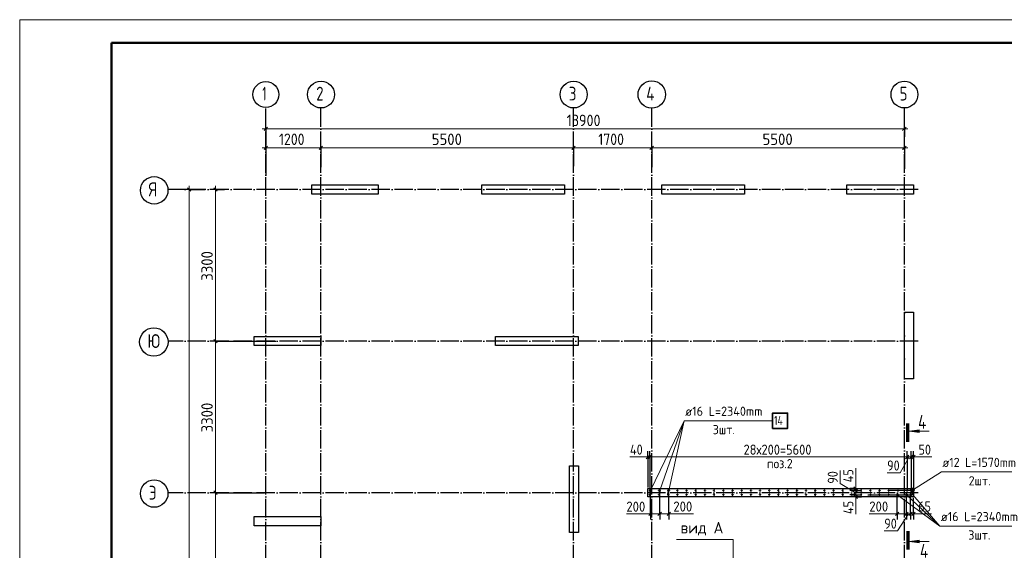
# Model space of a CAD drawing. Header units: millimetres. Extents: x -49773 to 2322955, y -3321 to 58485.
# Tile 348 of 580: x 1284062 to 1305494, y 44530 to 56079. Entities that reach past the tile are written whole.
import ezdxf

# ---------------------------------------------------------------- set-up
doc = ezdxf.new("R2010")
doc.units = ezdxf.units.MM
for name, pattern in [('______11', [500, 400, -50, 0, -50]), ('______3', [500, 400, -100]), ('______5', [1100, 800, -100, 100, -100])]:
    doc.linetypes.add(name, pattern=pattern)
for name, color, linetype, lineweight in [('Standard', 7, 'Continuous', 25), ('Арм.стержн. вертикальными 1', 22, 'Continuous', 35), ('Арм.стержн.горизонт. 2', 202, 'Continuous', 35), ('Балка_ общее', 7, '______3', 13), ('Обозначение разреза_ общее', 7, 'Continuous', 25), ('Размерная линия_ общее', 7, 'Continuous', 13), ('Стена_ общее', 7, 'Continuous', 35)]:
    doc.layers.add(name, color=color, linetype=linetype, lineweight=lineweight)
doc.layers.add('Арм.стержн. вертикальными 2', color=7, linetype='Continuous', lineweight=35, true_color=0x006e00)
doc.layers.add('Осевая линия_ общее', color=7, linetype='______5', lineweight=13, true_color=0xa0a0a0)
doc.styles.add('ISOCPEUR', font='txt')

msp = doc.modelspace()

# ---------------------------------------------------------------- hatches: boundary and pattern name
at = {"layer": 'Арм.стержн.горизонт. 2', "linetype": 'Continuous', "lineweight": 13, "transparency": 33554687}
for points in [[(1303517.2, 45801.9), (1303469.6, 45878.2), (1303453.8, 45861)], [(1303517.2, 45801.9), (1303469.6, 45878.2), (1303453.8, 45861)], [(1303533, 45819.1), (1303492, 45884.8), (1303469.6, 45878.2)], [(1303533, 45819.1), (1303492, 45884.8), (1303469.6, 45878.2)], [(1303533, 45819.1), (1303469.6, 45878.2), (1303517.2, 45801.9)], [(1303533, 45819.1), (1303469.6, 45878.2), (1303517.2, 45801.9)], [(1303538.2, 45841.5), (1303514.3, 45879.6), (1303492, 45884.8)], [(1303538.2, 45841.5), (1303492, 45884.8), (1303533, 45819.1)], [(1303538.2, 45841.5), (1303514.3, 45879.6), (1303492, 45884.8)], [(1303538.2, 45841.5), (1303492, 45884.8), (1303533, 45819.1)], [(1303514.3, 45879.6), (1303538.2, 45841.5), (1303531.6, 45863.9)], [(1303514.3, 45879.6), (1303538.2, 45841.5), (1303531.6, 45863.9)], [(1303494.8, 45795.3), (1303453.8, 45861), (1303448.7, 45838.6)], [(1303494.8, 45795.3), (1303453.8, 45861), (1303448.7, 45838.6)], [(1303494.8, 45795.3), (1303448.7, 45838.6), (1303472.5, 45800.5)], [(1303472.5, 45800.5), (1303448.7, 45838.6), (1303455.2, 45816.2)], [(1303494.8, 45795.3), (1303448.7, 45838.6), (1303472.5, 45800.5)], [(1303472.5, 45800.5), (1303448.7, 45838.6), (1303455.2, 45816.2)], [(1303517.2, 45801.9), (1303453.8, 45861), (1303494.8, 45795.3)], [(1303517.2, 45801.9), (1303453.8, 45861), (1303494.8, 45795.3)]]:
    msp.add_hatch(color=7, dxfattribs=at).paths.add_polyline_path(points)
at = {"layer": 'Обозначение разреза_ общее', "linetype": 'Continuous', "lineweight": 13, "transparency": 33554687}
for points in [[(1303642, 47090.6), (1303432, 47120.6), (1303642, 47150.6)], [(1303642, 44689.2), (1303432, 44719.2), (1303642, 44749.2)]]:
    msp.add_hatch(color=7, dxfattribs=at).paths.add_polyline_path(points, flags=16)

# ---------------------------------------------------------------- linework, layer by layer
at = {"color": 7, "linetype": 'Continuous', "lineweight": 25, "transparency": 33554687}
for p, q in [((1290418.4, 52284.1), (1290418.4, 52484.1)), ((1290418.4, 52484.1), (1291868.4, 52484.1)), ((1291868.4, 52484.1), (1291868.4, 52284.1)), ((1294118.4, 52284.1), (1294118.4, 52484.1)), ((1294118.4, 52484.1), (1295918.4, 52484.1)), ((1295918.4, 52484.1), (1295918.4, 52284.1)), ((1298038.4, 52284.1), (1298038.4, 52484.1)), ((1298038.4, 52484.1), (1299838.4, 52484.1)), ((1299838.4, 52484.1), (1299838.4, 52284.1)), ((1302068.4, 52284.1), (1302068.4, 52484.1)), ((1302068.4, 52484.1), (1303518.4, 52484.1)), ((1303518.4, 52484.1), (1303518.4, 52284.1)), ((1291868.4, 52284.1), (1290418.4, 52284.1)), ((1295918.4, 52284.1), (1294118.4, 52284.1)), ((1299838.4, 52284.1), (1298038.4, 52284.1)), ((1303518.4, 52284.1), (1302068.4, 52284.1)), ((1303318.4, 48264.1), (1303318.4, 49714)), ((1303318.4, 49714), (1303518.4, 49714)), ((1303518.4, 49714), (1303518.4, 48264.1)), ((1289168.4, 48984.1), (1289168.4, 49184.1)), ((1289168.4, 49184.1), (1290618.4, 49184.1)), ((1290618.4, 49184.1), (1290618.4, 48984.1)), ((1294418.4, 48984.1), (1294418.4, 49184.1)), ((1294418.4, 49184.1), (1296218.4, 49184.1)), ((1296218.4, 49184.1), (1296218.4, 48984.1)), ((1290618.4, 48984.1), (1289168.4, 48984.1)), ((1296218.4, 48984.1), (1294418.4, 48984.1)), ((1303518.4, 48264.1), (1303318.4, 48264.1)), ((1296028.4, 44919.1), (1296028.4, 46369.1)), ((1296028.4, 46369.1), (1296228.4, 46369.1)), ((1296228.4, 46369.1), (1296228.4, 44919.1)), ((1289168.4, 45064.1), (1289168.4, 45264.1)), ((1289168.4, 45264.1), (1290618.4, 45264.1)), ((1290618.4, 45264.1), (1290618.4, 45064.1)), ((1290618.4, 45064.1), (1289168.4, 45064.1)), ((1296228.4, 44919.1), (1296028.4, 44919.1))]:
    msp.add_line(p, q, dxfattribs=at)
at = {"layer": 'Standard', "color": 7, "linetype": 'Continuous', "lineweight": 13, "transparency": 33554687}
msp.add_lwpolyline([(1284061.9, -3321.3), (1326061.9, -3321.3), (1326061.9, 56078.7), (1284061.9, 56078.7), (1284061.9, -3321.3)], close=True, dxfattribs=at)
at = {"layer": 'Standard', "color": 7, "linetype": 'Continuous', "lineweight": 50, "transparency": 33554687}
msp.add_lwpolyline([(1286061.9, 55578.7), (1325561.9, 55578.7), (1325561.9, -2821.3), (1286061.9, -2821.3), (1286061.9, 55578.7)], close=True, dxfattribs=at)
at = {"layer": 'Арм.стержн. вертикальными 1', "color": 4, "linetype": 'Continuous', "lineweight": 50, "transparency": 33554687}
for centre in [(1297778.4, 45829), (1297778.4, 45739.1), (1297978.4, 45829), (1297978.4, 45739.1), (1298178.4, 45829), (1298178.4, 45739.1), (1298378.4, 45829), (1298378.4, 45739.1), (1298578.4, 45829), (1298578.4, 45739.1), (1298778.4, 45829), (1298778.4, 45739.1), (1298978.4, 45829), (1298978.4, 45739.1), (1299178.4, 45829), (1299178.4, 45739.1), (1299378.4, 45829), (1299378.4, 45739.1), (1299578.4, 45829), (1299578.4, 45739.1), (1299778.4, 45829), (1299778.4, 45739.1), (1299978.4, 45829), (1299978.4, 45739.1), (1300178.4, 45829), (1300178.4, 45739.1), (1300378.4, 45829), (1300378.4, 45739.1), (1300578.4, 45829), (1300578.4, 45739.1), (1300778.4, 45829), (1300778.4, 45739.1), (1300978.4, 45829), (1300978.4, 45739.1), (1301178.4, 45829), (1301178.4, 45739.1), (1301378.4, 45829), (1301378.4, 45739.1), (1301578.4, 45829), (1301578.4, 45739.1), (1301778.4, 45829), (1301778.4, 45739.1), (1301978.4, 45829), (1301978.4, 45739.1), (1302178.4, 45829), (1302178.4, 45739.1), (1302378.4, 45829), (1302378.4, 45739.1), (1302578.4, 45829), (1302578.4, 45739.1), (1302778.4, 45829), (1302778.4, 45739.1), (1302978.4, 45829), (1302978.4, 45739.1), (1303178.4, 45829), (1303178.4, 45739.1), (1303378.4, 45829), (1303378.4, 45739.1), (1303468.4, 45829), (1303468.4, 45739.1)]:
    msp.add_circle(centre, 5, dxfattribs=at)
at = {"layer": 'Арм.стержн. вертикальными 2', "color": 7, "linetype": 'Continuous', "lineweight": 13, "transparency": 33554687}
for p, q in [((1298528.4, 47349.9), (1297793.4, 45829)), ((1298528.4, 47349.9), (1297993.4, 45829)), ((1298528.4, 47349.9), (1298193.4, 45829)), ((1298528.4, 47349.9), (1300448.5, 47349.9)), ((1304090.6, 45057.4), (1303163.4, 45739.1)), ((1304090.6, 45057.4), (1303363.4, 45739.1)), ((1304090.6, 45057.4), (1303503.4, 45739.1)), ((1304090.6, 45057.4), (1306010.6, 45057.4))]:
    msp.add_line(p, q, dxfattribs=at)
at = {"layer": 'Арм.стержн. вертикальными 2', "color": 7, "linetype": 'Continuous', "lineweight": 35, "transparency": 33554687}
msp.add_lwpolyline([(1300448.5, 47183.3), (1300775.1, 47183.3), (1300775.1, 47516.6), (1300448.5, 47516.6), (1300448.5, 47183.3)], dxfattribs=at)
at = {"layer": 'Арм.стержн. вертикальными 2', "color": 5, "linetype": 'Continuous', "lineweight": 50, "true_color": 0x1c1cff, "transparency": 33554687}
for centre in [(1297793.4, 45829), (1297993.4, 45829), (1298193.4, 45829), (1303163.4, 45739.1), (1303363.4, 45739.1), (1303453.4, 45739.1)]:
    msp.add_circle(centre, 8, dxfattribs=at)
at = {"layer": 'Арм.стержн.горизонт. 2', "color": 7, "linetype": 'Continuous', "lineweight": 13, "transparency": 33554687}
for p, q in [((1304128.4, 46236.4), (1303493.4, 45840.1)), ((1304128.4, 46236.4), (1303493.4, 45840.1)), ((1304128.4, 46236.4), (1305988.4, 46236.4)), ((1303469.6, 45878.2), (1303469.6, 45878.2)), ((1303469.6, 45878.2), (1303469.6, 45878.2)), ((1303455.2, 45816.2), (1303455.2, 45816.2)), ((1303455.2, 45816.2), (1303455.2, 45816.2)), ((1303517.2, 45801.9), (1303517.2, 45801.9)), ((1303517.2, 45801.9), (1303517.2, 45801.9)), ((1303531.6, 45863.9), (1303531.6, 45863.9)), ((1303531.6, 45863.9), (1303531.6, 45863.9))]:
    msp.add_line(p, q, dxfattribs=at)
at = {"layer": 'Арм.стержн.горизонт. 2', "color": 34, "linetype": 'Continuous', "lineweight": 25, "transparency": 33554687}
msp.add_lwpolyline([(1302989.4, 45840.1), (1303459, 45840.1), (1303465.4, 45839.2), (1303471.9, 45837), (1303477.9, 45833.6), (1303482.9, 45829.5), (1303487, 45824.6), (1303490.4, 45818.6), (1303492.5, 45812), (1303493.4, 45805.6), (1303493.4, 45762.5), (1303492.5, 45756.1), (1303490.4, 45749.6), (1303487, 45743.5), (1303482.9, 45738.6), (1303477.9, 45734.5), (1303471.9, 45731.1), (1303465.4, 45728.9), (1303459, 45728.1), (1302525.4, 45728.1)], dxfattribs=at)
msp.add_lwpolyline([(1302989.4, 45840.1), (1303459, 45840.1), (1303465.4, 45839.2), (1303471.9, 45837), (1303477.9, 45833.6), (1303482.9, 45829.5), (1303487, 45824.6), (1303490.4, 45818.6), (1303492.5, 45812), (1303493.4, 45805.6), (1303493.4, 45762.5), (1303492.5, 45756.1), (1303490.4, 45749.6), (1303487, 45743.5), (1303482.9, 45738.6), (1303477.9, 45734.5), (1303471.9, 45731.1), (1303465.4, 45728.9), (1303459, 45728.1), (1302525.4, 45728.1)], dxfattribs=at)
at = {"layer": 'Арм.стержн.горизонт. 2', "color": 7, "linetype": 'Continuous', "lineweight": 13, "transparency": 33554687}
msp.add_circle((1303493.4, 45840.1), 45, dxfattribs=at)
msp.add_circle((1303493.4, 45840.1), 45, dxfattribs=at)
at = {"layer": 'Балка_ общее', "color": 251, "linetype": 'Continuous', "lineweight": -3, "true_color": 0x656565, "transparency": 33554687}
for p, q in [((1289418.4, 53701.4), (1289418.4, 53826.4)), ((1303318.4, 53701.4), (1303318.4, 53826.4)), ((1289418.4, 53701.4), (1289418.4, 53576.4)), ((1289418.4, 53701.4), (1289418.4, 53344.1)), ((1303318.4, 53701.4), (1303318.4, 53576.4)), ((1303318.4, 53701.4), (1303318.4, 53529.9)), ((1289418.4, 53291.4), (1289418.4, 53416.4)), ((1290618.4, 53291.4), (1290618.4, 53416.4)), ((1296118.4, 53291.4), (1296118.4, 53416.4)), ((1297818.4, 53291.4), (1297818.4, 53416.4)), ((1303318.4, 53291.4), (1303318.4, 53416.4)), ((1289418.4, 53291.4), (1289418.4, 53166.4)), ((1289418.4, 53291.4), (1289418.4, 52704)), ((1290618.4, 53291.4), (1290618.4, 53166.4)), ((1290618.4, 53291.4), (1290618.4, 52871.9)), ((1296118.4, 53291.4), (1296118.4, 53166.4)), ((1296118.4, 53291.4), (1296118.4, 52893.5)), ((1297818.4, 53291.4), (1297818.4, 53166.4)), ((1297818.4, 53291.4), (1297818.4, 52871.9)), ((1303318.4, 53291.4), (1303318.4, 53166.4)), ((1303318.4, 53291.4), (1303318.4, 52830.3)), ((1287749.8, 52384.1), (1287624.8, 52384.1)), ((1287749.8, 52384.1), (1287874.8, 52384.1)), ((1287749.8, 52384.1), (1288102.2, 52384.1)), ((1288325.3, 52384.1), (1288200.3, 52384.1)), ((1288325.3, 52384.1), (1288450.3, 52384.1)), ((1288325.3, 52384.1), (1288522.2, 52384.1)), ((1288325.3, 49084.1), (1288200.3, 49084.1)), ((1288325.3, 49084.1), (1288450.3, 49084.1)), ((1288325.3, 49084.1), (1289635.3, 49084.1)), ((1288325.3, 45784.1), (1288200.3, 45784.1)), ((1288325.3, 45784.1), (1288450.3, 45784.1)), ((1288325.3, 45784.1), (1289391.9, 45784.1))]:
    msp.add_line(p, q, dxfattribs=at)
at = {"layer": 'Балка_ общее', "color": 7, "linetype": 'Continuous', "lineweight": 13, "transparency": 33554687}
for p, q in [((1289418.4, 53701.4), (1289343.4, 53701.4)), ((1289418.4, 53701.4), (1303318.4, 53701.4)), ((1303318.4, 53701.4), (1303393.4, 53701.4)), ((1289418.4, 53291.4), (1289343.4, 53291.4)), ((1289418.4, 53291.4), (1290618.4, 53291.4)), ((1290618.4, 53291.4), (1296118.4, 53291.4)), ((1296118.4, 53291.4), (1297818.4, 53291.4)), ((1297818.4, 53291.4), (1303318.4, 53291.4)), ((1303318.4, 53291.4), (1303393.4, 53291.4)), ((1287749.8, 52384.1), (1287749.8, 52459.1)), ((1288325.3, 52384.1), (1288325.3, 52459.1)), ((1288325.3, 49084.1), (1288325.3, 52384.1)), ((1288325.3, 45784.1), (1288325.3, 49084.1)), ((1288325.3, 41864.1), (1288325.3, 45784.1))]:
    msp.add_line(p, q, dxfattribs=at)
at = {"layer": 'Балка_ общее', "color": 7, "linetype": 'Continuous', "lineweight": 25, "transparency": 33554687}
for p, q in [((1289380.9, 53663.9), (1289455.9, 53738.9)), ((1303280.9, 53663.9), (1303355.9, 53738.9)), ((1289380.9, 53253.9), (1289455.9, 53328.9)), ((1290580.9, 53253.9), (1290655.9, 53328.9)), ((1296080.9, 53253.9), (1296155.9, 53328.9)), ((1297780.9, 53253.9), (1297855.9, 53328.9)), ((1303280.9, 53253.9), (1303355.9, 53328.9)), ((1287787.3, 52346.5), (1287712.3, 52421.6)), ((1288362.8, 52346.5), (1288287.8, 52421.6)), ((1288362.8, 49046.6), (1288287.8, 49121.6)), ((1288362.8, 45746.6), (1288287.8, 45821.6))]:
    msp.add_line(p, q, dxfattribs=at)
at = {"layer": 'Балка_ общее', "color": 7, "linetype": 'Continuous', "lineweight": 13, "transparency": 33554687}
msp.add_lwpolyline([(1287749.8, 31344.1), (1287749.8, 41335.1), (1287749.8, 41335.1), (1287749.8, 52384.1)], dxfattribs=at)
at = {"layer": 'Обозначение разреза_ общее', "color": 7, "linetype": 'Continuous', "lineweight": 70, "transparency": 33554687}
for p, q in [((1303392, 46889.9), (1303392, 47291.9)), ((1303392, 44949.9), (1303392, 44547.9))]:
    msp.add_line(p, q, dxfattribs=at)
at = {"layer": 'Обозначение разреза_ общее', "color": 7, "linetype": 'Continuous', "lineweight": 13, "transparency": 33554687}
for p, q in [((1303432, 47120.6), (1303642, 47150.6)), ((1303432, 47120.6), (1303856, 47120.6)), ((1303432, 47120.6), (1303432, 47120.6)), ((1303432, 47120.6), (1303432, 47120.6)), ((1303432, 47120.6), (1303432, 47120.6)), ((1303642, 47090.6), (1303432, 47120.6)), ((1303642, 47150.6), (1303642, 47090.6)), ((1303642, 47120.6), (1303657, 47120.6)), ((1303432, 44719.2), (1303642, 44749.2)), ((1303432, 44719.2), (1303856, 44719.2)), ((1303432, 44719.2), (1303432, 44719.2)), ((1303432, 44719.2), (1303432, 44719.2)), ((1303432, 44719.2), (1303432, 44719.2)), ((1303642, 44689.2), (1303432, 44719.2)), ((1303642, 44749.2), (1303642, 44689.2)), ((1303642, 44719.2), (1303657, 44719.2))]:
    msp.add_line(p, q, dxfattribs=at)
msp.add_lwpolyline([(1298358.8, 44764.5), (1299588.8, 44764.5), (1299588.8, 44084.5)], dxfattribs=at)
at = {"layer": 'Осевая линия_ общее', "color": 253, "linetype": '______11', "lineweight": -3, "true_color": 0xa0a0a0, "transparency": 33554687}
for p, q in [((1289418.4, 31244.1), (1289418.4, 54152.2)), ((1290618.4, 31244.1), (1290618.4, 54152.2)), ((1296118.4, 31244.1), (1296118.4, 54152.2)), ((1297818.4, 31244.1), (1297818.4, 54152.2)), ((1303318.4, 31244.1), (1303318.4, 54152.2)), ((1303620.4, 52384.1), (1287286.6, 52384.1)), ((1303620.4, 49084.1), (1287286.6, 49084.1)), ((1303620.4, 45784.1), (1287286.6, 45784.1))]:
    msp.add_line(p, q, dxfattribs=at)
at = {"layer": 'Осевая линия_ общее', "color": 7, "linetype": 'Continuous', "lineweight": 25, "transparency": 33554687}
for centre, radius in [((1289420.3, 54450), 281.9), ((1290620.8, 54450), 292.4), ((1296120.8, 54450), 292.4), ((1297819.7, 54450), 298.8), ((1303320.8, 54450), 292.4), ((1286990.4, 52364.6), 298.8), ((1286981.1, 49064.6), 309.5), ((1286990.4, 45764.6), 298.8)]:
    msp.add_circle(centre, radius, dxfattribs=at)
at = {"layer": 'Размерная линия_ общее', "color": 7, "linetype": 'Continuous', "lineweight": 13, "transparency": 33554687}
for p, q in [((1297653.5, 46561.1), (1297345.5, 46561.1)), ((1297758.4, 46560.8), (1297653.5, 46561.1)), ((1297738.4, 46560.8), (1297663.4, 46560.8)), ((1297738.4, 46560.8), (1297778.4, 46560.8)), ((1303423.4, 46560.8), (1303230.2, 46215.4)), ((1303378.4, 46560.8), (1303468.4, 46560.8)), ((1303468.4, 46560.8), (1303518.4, 46560.8)), ((1303493.4, 46560.8), (1303627.2, 46561.3)), ((1303518.4, 46560.8), (1303593.4, 46560.8)), ((1303627.2, 46561.3), (1303913.2, 46561.3)), ((1302259.8, 46009.1), (1302259.8, 46317.1)), ((1301920.1, 45980.5), (1301920.1, 46266.5)), ((1303230.2, 46215.4), (1302944.2, 46215.4)), ((1302259.4, 45784.3), (1301920.1, 45980.5)), ((1302259.4, 45851.5), (1302259.8, 46009.1)), ((1302259.4, 45874.1), (1302259.4, 45949.1)), ((1302259.4, 45829), (1302259.4, 45874.1)), ((1302259.4, 45739.5), (1302259.4, 45829)), ((1302259.4, 45694.1), (1302259.4, 45739.5)), ((1302259.4, 45716.8), (1302260, 45626.4)), ((1302259.4, 45694.1), (1302259.4, 45619.1)), ((1302260, 45626.4), (1302260, 45318.4)), ((1297707.7, 45320.7), (1297267.7, 45320.7)), ((1297893.4, 45321.9), (1297707.7, 45320.7)), ((1297793.4, 45321.9), (1297718.4, 45321.9)), ((1297793.4, 45321.9), (1297993.4, 45321.9)), ((1297993.4, 45321.9), (1298193.4, 45321.9)), ((1298093.4, 45321.9), (1298290.6, 45322.7)), ((1298193.4, 45321.9), (1298268.4, 45321.9)), ((1298290.6, 45322.7), (1298730.6, 45322.7)), ((1302995.3, 45322.7), (1302555.3, 45322.7)), ((1303263.4, 45322.7), (1302995.3, 45322.7)), ((1303163.4, 45322.7), (1303088.4, 45322.7)), ((1303163.4, 45322.7), (1303363.4, 45322.7)), ((1303408.4, 45322.7), (1303168, 44951.5)), ((1303363.4, 45322.7), (1303453.4, 45322.7)), ((1303453.4, 45322.7), (1303518.4, 45322.7)), ((1303485.9, 45322.7), (1303620.7, 45322.9)), ((1303518.4, 45322.7), (1303593.4, 45322.7)), ((1303620.7, 45322.9), (1303906.7, 45322.9)), ((1303168, 44951.5), (1302882, 44951.5))]:
    msp.add_line(p, q, dxfattribs=at)
at = {"layer": 'Размерная линия_ общее', "color": 7, "linetype": 'Continuous', "lineweight": 25, "transparency": 33554687}
for p, q in [((1297700.9, 46523.3), (1297775.9, 46598.3)), ((1297740.9, 46523.3), (1297815.9, 46598.3)), ((1303340.9, 46523.3), (1303415.9, 46598.3)), ((1303430.9, 46523.3), (1303505.9, 46598.3)), ((1303480.9, 46523.3), (1303555.9, 46598.3)), ((1302296.9, 45836.6), (1302221.9, 45911.6)), ((1302296.9, 45791.5), (1302221.9, 45866.5)), ((1302296.9, 45702), (1302221.9, 45777)), ((1302296.9, 45656.6), (1302221.9, 45731.6)), ((1297755.9, 45284.4), (1297830.9, 45359.4)), ((1297955.9, 45284.4), (1298030.9, 45359.4)), ((1298155.9, 45284.4), (1298230.9, 45359.4)), ((1303125.9, 45285.2), (1303200.9, 45360.2)), ((1303325.9, 45285.2), (1303400.9, 45360.2)), ((1303415.9, 45285.2), (1303490.9, 45360.2)), ((1303480.9, 45285.2), (1303555.9, 45360.2))]:
    msp.add_line(p, q, dxfattribs=at)
at = {"layer": 'Размерная линия_ общее', "color": 253, "linetype": 'Continuous', "lineweight": -3, "true_color": 0xa0a0a0, "transparency": 33554687}
for p, q in [((1297738.4, 46560.8), (1297738.4, 46685.8)), ((1297738.4, 46560.8), (1297738.4, 46435.8)), ((1297778.4, 46560.8), (1297778.4, 46685.8)), ((1297778.4, 46560.8), (1297778.4, 46435.8)), ((1303378.4, 46560.8), (1303378.4, 46685.8)), ((1303378.4, 46560.8), (1303378.4, 46435.8)), ((1303378.4, 46560.8), (1303378.4, 45849.1)), ((1303468.4, 46560.8), (1303468.4, 46685.8)), ((1303468.4, 46560.8), (1303468.4, 46435.8)), ((1303468.4, 46560.8), (1303468.4, 45849.1)), ((1303518.4, 46560.8), (1303518.4, 46685.8)), ((1303518.4, 46560.8), (1303518.4, 46435.8)), ((1303518.4, 46560.8), (1303518.4, 45849.1)), ((1302259.4, 45874.1), (1302134.4, 45874.1)), ((1302259.4, 45874.1), (1302384.4, 45874.1)), ((1302259.4, 45829), (1302134.4, 45829)), ((1302259.4, 45739.5), (1302134.4, 45739.5)), ((1302259.4, 45694.1), (1302134.4, 45694.1)), ((1302259.4, 45829), (1302384.4, 45829)), ((1302259.4, 45829), (1302293.1, 45829)), ((1302259.4, 45739.5), (1302384.4, 45739.5)), ((1302259.4, 45739.5), (1302293.1, 45739.5)), ((1302259.4, 45694.1), (1302384.4, 45694.1)), ((1297793.4, 45321.9), (1297793.4, 45446.9)), ((1297993.4, 45321.9), (1297993.4, 45446.9)), ((1298193.4, 45321.9), (1298193.4, 45446.9)), ((1303163.4, 45322.7), (1303163.4, 45447.7)), ((1303363.4, 45322.7), (1303363.4, 45447.7)), ((1303453.4, 45322.7), (1303453.4, 45447.7)), ((1303518.4, 45322.7), (1303518.4, 45447.7)), ((1297793.4, 45321.9), (1297793.4, 45196.9)), ((1297993.4, 45321.9), (1297993.4, 45196.9)), ((1298193.4, 45321.9), (1298193.4, 45196.9)), ((1303163.4, 45322.7), (1303163.4, 45197.7)), ((1303363.4, 45322.7), (1303363.4, 45197.7)), ((1303453.4, 45322.7), (1303453.4, 45197.7)), ((1303518.4, 45322.7), (1303518.4, 45197.7))]:
    msp.add_line(p, q, dxfattribs=at)
for points in [[(1297738.4, 46560.8), (1297738.4, 46551.8), (1297738.4, 46551.8), (1297738.4, 45894.1)], [(1297778.4, 46560.8), (1297778.4, 46549.3), (1297778.4, 46549.3), (1297778.4, 45849.1)], [(1302259.4, 45874.1), (1302242.8, 45874.1), (1302242.8, 45874.1), (1302232.6, 45874.1)], [(1297793.4, 45321.9), (1297793.4, 45338.8), (1297793.4, 45338.8), (1297793.4, 45809)], [(1297993.4, 45321.9), (1297993.4, 45339.2), (1297993.4, 45339.2), (1297993.4, 45809)], [(1298193.4, 45321.9), (1298193.4, 45339.6), (1298193.4, 45339.6), (1298193.4, 45809)], [(1302259.4, 45694.1), (1302242.9, 45694.1), (1302242.9, 45694.1), (1302232.6, 45694.1)], [(1303163.4, 45322.7), (1303163.4, 45339.8), (1303163.4, 45339.8), (1303163.4, 45719.1)], [(1303363.4, 45322.7), (1303363.4, 45339.8), (1303363.4, 45339.8), (1303363.4, 45719.1)], [(1303453.4, 45322.7), (1303453.4, 45339.8), (1303453.4, 45339.8), (1303453.4, 45719.1)], [(1303518.4, 45322.7), (1303518.4, 45339.9), (1303518.4, 45339.9), (1303518.4, 45674.1)]]:
    msp.add_lwpolyline(points, dxfattribs=at)
at = {"layer": 'Размерная линия_ общее', "color": 7, "linetype": 'Continuous', "lineweight": 13, "transparency": 33554687}
msp.add_lwpolyline([(1297778.4, 46560.8), (1297871.7, 46560.8), (1297871.7, 46560.8), (1303378.4, 46560.8)], dxfattribs=at)
at = {"layer": 'Стена_ общее', "color": 7, "linetype": 'Continuous', "lineweight": 25, "transparency": 33554687}
for p, q in [((1297738.4, 45694.1), (1297738.4, 45874.1)), ((1297738.4, 45874.1), (1303518.4, 45874.1)), ((1303518.4, 45874.1), (1303518.4, 45694.1)), ((1303518.4, 45694.1), (1297738.4, 45694.1))]:
    msp.add_line(p, q, dxfattribs=at)

# ---------------------------------------------------------------- texts
at = {"layer": 'Standard', "color": 7, "linetype": 'Continuous', "lineweight": 18, "transparency": 33554687, "insert": (1300327.5, 46315.7), "char_height": 200, "width": 703.224, "attachment_point": 7, "style": 'ISOCPEUR'}
msp.add_mtext('\\W0.94;поз.2', dxfattribs=at)
at = {"layer": 'Арм.стержн. вертикальными 2', "color": 7, "linetype": 'Continuous', "lineweight": 25, "transparency": 33554687, "char_height": 200, "attachment_point": 7, "style": 'ISOCPEUR'}
for s, insert, width in [('\\W0.96;ø16 L=2340mm ', (1298548.4, 47456.6), 1975.096), ('\\W0.76;14', (1300481.8, 47256.6), 336.373), ('\\W0.94;3шт. ', (1299148.4, 47056.6), 774.193), ('\\W0.96;ø16 L=2340mm ', (1304110.6, 45164), 1975.096), ('\\W0.94;3шт. ', (1304710.6, 44764), 774.186)]:
    msp.add_mtext(s, dxfattribs=dict(at, insert=insert, width=width))
at = {"layer": 'Арм.стержн.горизонт. 2', "color": 7, "linetype": 'Continuous', "lineweight": 25, "transparency": 33554687, "char_height": 200, "attachment_point": 7, "style": 'ISOCPEUR'}
for s, insert, width in [('\\W0.94;ø12 L=1570mm ', (1304148.4, 46343.1), 1913.071), ('\\W0.94;2шт. ', (1304718.4, 45943.1), 774.186)]:
    msp.add_mtext(s, dxfattribs=dict(at, insert=insert, width=width))
at = {"layer": 'Балка_ общее', "color": 7, "linetype": 'Continuous', "lineweight": 25, "transparency": 33554687, "char_height": 250, "attachment_point": 7, "style": 'ISOCPEUR'}
for s, insert, width in [('\\W0.89;13900', (1295968.4, 53761.4), 935.849), ('\\W0.87;1200', (1289705.9, 53351.4), 757.842), ('\\W0.93;5500', (1293030.9, 53351.4), 816.012), ('\\W0.87;1700', (1296655.9, 53351.4), 757.849), ('\\W0.93;5500', (1300230.9, 53351.4), 816.019)]:
    msp.add_mtext(s, dxfattribs=dict(at, insert=insert, width=width))
at = {"layer": 'Балка_ общее', "color": 7, "linetype": 'Continuous', "lineweight": 25, "transparency": 33554687, "char_height": 250, "width": 816.012, "attachment_point": 7, "rotation": 90, "style": 'ISOCPEUR'}
for insert in [(1288265.3, 50396.6), (1288265.3, 47096.6)]:
    msp.add_mtext('\\W0.93;3300', dxfattribs=dict(at, insert=insert))
at = {"layer": 'Обозначение разреза_ общее', "color": 7, "linetype": 'Continuous', "lineweight": 25, "transparency": 33554687, "attachment_point": 7, "style": 'ISOCPEUR'}
for s, insert, char_height, width in [('\\W0.80;4', (1303616.6, 47174), 300, 359.848), ('\\W0.95;вид А', (1298446, 44856.1), 250, 1017.944), ('\\W0.80;4', (1303657.5, 44366.8), 300, 359.83)]:
    msp.add_mtext(s, dxfattribs=dict(at, insert=insert, char_height=char_height, width=width))
at = {"layer": 'Осевая линия_ общее', "color": 7, "linetype": 'Continuous', "lineweight": 25, "transparency": 33554687, "char_height": 300, "attachment_point": 7, "style": 'ISOCPEUR'}
for s, insert, width in [('\\W0.56;1', (1289345.3, 54319.5), 233.324), ('\\W0.78;2', (1290515.8, 54319.5), 326.407), ('\\W0.78;3', (1296015.8, 54319.5), 326.407), ('\\W0.80;4', (1297699.7, 54319.5), 359.839), ('\\W0.78;5', (1303215.8, 54319.5), 326.407), ('\\W0.80;Я', (1286870.4, 52234.1), 359.83), ('\\W0.83;Ю', (1286838.6, 48934.1), 408.875), ('\\W0.80;Э', (1286870.4, 45634.1), 359.83)]:
    msp.add_mtext(s, dxfattribs=dict(at, insert=insert, width=width))
at = {"layer": 'Размерная линия_ общее', "color": 7, "linetype": 'Continuous', "lineweight": 25, "transparency": 33554687, "char_height": 220, "attachment_point": 7, "style": 'ISOCPEUR'}
for s, insert, width in [('\\W0.88;40', (1297345.5, 46611.1), 426.789), ('\\W0.89;28х200=5600', (1299818.4, 46610.8), 1636.166), ('\\W0.87;50', (1303627.2, 46611.3), 403.924), ('\\W0.87;90', (1302944.2, 46265.4), 403.924), ('\\W0.91;200', (1297267.7, 45370.7), 561.981), ('\\W0.91;200', (1298290.6, 45372.7), 561.988), ('\\W0.91;200', (1302555.3, 45372.7), 561.981), ('\\W0.87;65', (1303620.7, 45372.9), 403.932), ('\\W0.87;90', (1302882, 45001.5), 403.932)]:
    msp.add_mtext(s, dxfattribs=dict(at, insert=insert, width=width))
at = {"layer": 'Размерная линия_ общее', "color": 7, "linetype": 'Continuous', "lineweight": 25, "transparency": 33554687, "char_height": 220, "attachment_point": 7, "rotation": 90, "style": 'ISOCPEUR'}
for s, insert, width in [('\\W0.87;90', (1301870.1, 45980.5), 403.924), ('\\W0.88;45', (1302209.8, 46009.1), 426.781), ('\\W0.88;45', (1302210, 45318.4), 426.797)]:
    msp.add_mtext(s, dxfattribs=dict(at, insert=insert, width=width))

doc.saveas('drawing.dxf')
